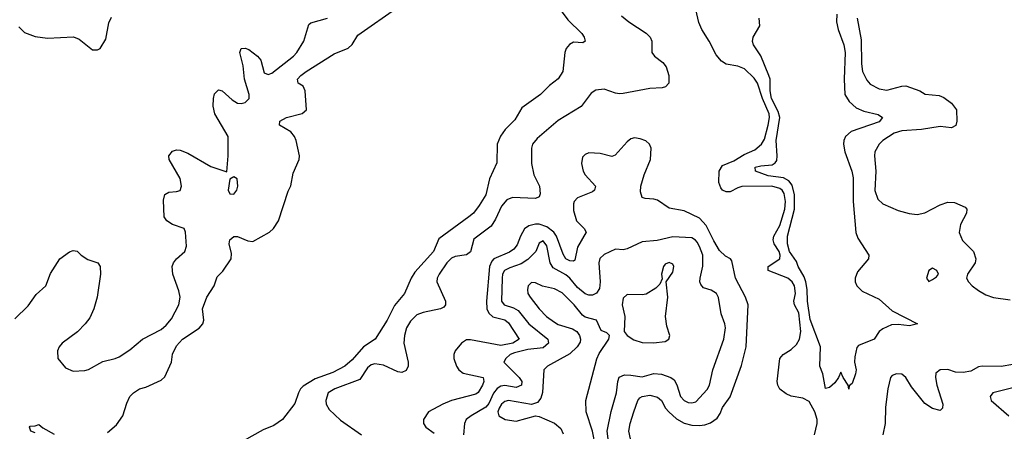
# Model space of a CAD drawing. Header units: inches. Extents: x 1694797 to 1849917, y 907313 to 1017959.
# Tile 699 of 834: x 1824009 to 1829166, y 961589 to 963741. Entities that reach past the tile are written whole.
import ezdxf

# ---------------------------------------------------------------- set-up
doc = ezdxf.new("R2010")
doc.units = ezdxf.units.IN
doc.header["$MEASUREMENT"] = 0
doc.layers.add('B8926', color=7, linetype='Continuous')

msp = doc.modelspace()

# ---------------------------------------------------------------- linework, layer by layer
at = {"layer": 'B8926', "color": 5}
for points, elevation in [([(1824470, 961583.1), (1824517.1, 961622.9), (1824549.7, 961670), (1824570, 961736), (1824585.6, 961770), (1824604.5, 961790), (1824637.2, 961810), (1824670, 961819.6), (1824750, 961856.3), (1824770, 961874.5), (1824804.8, 961950), (1824810, 961991.5), (1824830, 962036.1), (1824861.6, 962070), (1824950, 962127.7), (1824968.2, 962150), (1824973.3, 962170), (1824967.2, 962230), (1824988.6, 962290), (1825027.7, 962350), (1825044.1, 962395.9), (1825073, 962427), (1825116.3, 962490), (1825118.3, 962518.3), (1825106.3, 962570), (1825110, 962590.8), (1825130, 962607.3), (1825150, 962608), (1825204.3, 962584.3), (1825230, 962581.6), (1825317.2, 962630), (1825339, 962650), (1825364.2, 962690), (1825415.4, 962844.6), (1825430, 962873), (1825441.1, 962938.9), (1825473.6, 963010), (1825474, 963030), (1825457.4, 963110), (1825449, 963130), (1825430, 963154.2), (1825369.5, 963190), (1825372, 963210), (1825406.6, 963230), (1825489.2, 963250.8), (1825511.5, 963270), (1825504.7, 963370), (1825493.2, 963393.2), (1825467.3, 963410), (1825464.4, 963430), (1825482, 963450), (1825508.9, 963470), (1825656.3, 963563.7), (1825730, 963593.4), (1825750, 963611.7), (1825780.1, 963659.9), (1825995, 963810)], 560), ([(1826829, 963809), (1826880.9, 963740.9), (1826954, 963670), (1826965.5, 963650), (1826970.7, 963629.3), (1826958.8, 963621.2), (1826910, 963623.5), (1826888.3, 963611.7), (1826871.8, 963590), (1826864.4, 963570), (1826853.6, 963470), (1826830, 963431.8), (1826783.4, 963396.6), (1826736.4, 963350), (1826640, 963280), (1826602.5, 963217.5), (1826552.2, 963167.8), (1826526.9, 963133.1), (1826509.3, 963090), (1826508, 962992), (1826470, 962909.4), (1826450, 962825.4), (1826416.5, 962770), (1826385.3, 962730), (1826362.3, 962710), (1826204.4, 962595.6), (1826176.1, 962530), (1826078.2, 962421.8), (1826058.9, 962390), (1826025.5, 962310), (1825973, 962247), (1825933.4, 962170), (1825871.8, 962070), (1825809.2, 962030.8), (1825750, 961962), (1825712, 961930), (1825650, 961896.9), (1825556.4, 961863.6), (1825494.7, 961825.3), (1825479.6, 961810), (1825468.7, 961790), (1825450, 961734), (1825386, 961650), (1825340.9, 961619.1), (1825284.2, 961595.8), (1825181.5, 961538.5)], 560), ([(1828172.6, 961570), (1828186.3, 961630), (1828185.4, 961650), (1828173.1, 961690), (1828144.1, 961744.1), (1828110, 961762.9), (1828050, 961772.9), (1828024, 961784), (1827989.9, 961809.9), (1827979.1, 961830), (1827976.5, 961850), (1827990.5, 961969.5), (1828007.6, 961990), (1828050, 962016.8), (1828077.5, 962042.5), (1828093.9, 962070), (1828101.2, 962110), (1828090, 962207.6), (1828067.8, 962250), (1828064.2, 962270), (1828072.7, 962310), (1828067.3, 962350), (1828055.8, 962370), (1828032.1, 962390), (1827929.8, 962430), (1827929.8, 962450), (1827990.9, 962490), (1827992, 962510), (1827987, 962530), (1827959.9, 962570), (1827954.6, 962590), (1827959.3, 962610), (1827990, 962665.6), (1828016.2, 962750), (1828019.5, 962790), (1828012.3, 962832.3), (1828001.8, 962850), (1827990, 962859.5), (1827948.8, 962871.2), (1827791, 962869), (1827770, 962862.9), (1827730, 962841.5), (1827710, 962841.4), (1827690.5, 962850.5), (1827681.3, 962861.3), (1827671.2, 962890), (1827671.9, 962950), (1827690, 962979), (1827750, 963003.5), (1827802.9, 963037.1), (1827859.5, 963060.5), (1827895, 963090), (1827910, 963116.5), (1827930, 963189), (1827936.8, 963230), (1827934.8, 963250), (1827899.9, 963330), (1827873.2, 963410), (1827856.1, 963436.1), (1827804.7, 963484.7), (1827770, 963497.8), (1827708.5, 963508.5), (1827684.3, 963524.3), (1827657.3, 963557.3), (1827619.8, 963630), (1827581.8, 963690), (1827566, 963726), (1827550, 963795.1)], 580), ([(1823983.4, 962176.6), (1824054.5, 962245.5), (1824096.4, 962303.6), (1824146.6, 962350), (1824170, 962414), (1824219.3, 962490), (1824270, 962527.3), (1824290, 962534.8), (1824310, 962531), (1824330.7, 962510), (1824366.7, 962486.7), (1824419.1, 962470), (1824431.6, 962450), (1824432.6, 962410), (1824415.2, 962290), (1824397.7, 962230), (1824377, 962183), (1824352.5, 962150), (1824311.5, 962108.5), (1824232, 962050), (1824215.3, 962030), (1824208.1, 962010), (1824209.3, 961970), (1824250, 961920.3), (1824290, 961903.1), (1824350, 961907), (1824370, 961912), (1824445.5, 961954.5), (1824510, 961969.2), (1824530, 961978.2), (1824586, 962014), (1824652.7, 962070), (1824750, 962122), (1824776, 962144), (1824803.6, 962176.4), (1824842.7, 962250), (1824849.8, 962290), (1824842.8, 962322.8), (1824811.1, 962410), (1824808.2, 962450), (1824814.7, 962470), (1824829.8, 962490.2), (1824874, 962530), (1824882.9, 962557.1), (1824878, 962630), (1824870, 962649.2), (1824809.4, 962670), (1824779.5, 962690), (1824765.7, 962710), (1824763, 962797), (1824770, 962827.3), (1824790, 962840.3), (1824830, 962842.6), (1824850, 962848.7), (1824857.2, 962870), (1824850.5, 962910.5), (1824792.6, 963010), (1824789.8, 963030.2), (1824810, 963053.4), (1824830, 963060.3), (1824850, 963059.6), (1824890, 963043.2), (1825010, 962973.8), (1825094, 962946), (1825100.5, 963030), (1825101.5, 963130), (1825030.6, 963250), (1825022.2, 963290), (1825024.5, 963330), (1825030, 963354), (1825050, 963374), (1825070, 963368.7), (1825121.5, 963321.5), (1825150, 963305), (1825170, 963303.2), (1825190, 963308.7), (1825211, 963329), (1825211, 963350), (1825185.8, 963430), (1825180.5, 963500.5), (1825162.6, 963570), (1825169.5, 963590), (1825190, 963592.9), (1825210, 963585.7), (1825255.3, 963550), (1825272.7, 963530), (1825290, 963463.1), (1825310, 963454.7), (1825330, 963462.3), (1825443.5, 963550), (1825460.7, 963570), (1825497.4, 963630), (1825523.7, 963716.3), (1825534.8, 963725.2), (1825620.7, 963750)], 580), ([(1824004.4, 963704.4), (1824034.8, 963674.8), (1824090, 963653.3), (1824154.7, 963645.2), (1824291.8, 963651.8), (1824320.2, 963640.2), (1824390, 963584.4), (1824416.9, 963583.1), (1824430, 963590.8), (1824460.1, 963639.9), (1824475.4, 963724.6), (1824490, 963754.9)], 620), ([(1827161.3, 963761.3), (1827200.3, 963730), (1827290.8, 963670.8), (1827311.6, 963650), (1827320.8, 963630), (1827320.3, 963570), (1827334.6, 963550), (1827377.2, 963517.2), (1827395.2, 963495.2), (1827408.2, 963450), (1827408.9, 963410), (1827392.4, 963390), (1827374.9, 963385.1), (1827310, 963382), (1827170, 963354.9), (1827150, 963353.1), (1827130, 963357.4), (1827070, 963378), (1827026.6, 963373.4), (1827003, 963357), (1826950, 963286.8), (1826830, 963214.2), (1826719.6, 963120.4), (1826694.5, 963090), (1826689.3, 963070), (1826689.2, 962990), (1826702, 962930), (1826732.1, 962870), (1826735.2, 962830), (1826730, 962814.5), (1826710, 962806.7), (1826590, 962810.8), (1826561.2, 962798.8), (1826532.9, 962767.1), (1826501.8, 962698.2), (1826478.1, 962661.9), (1826387.2, 962592.8), (1826370, 962528.2), (1826350, 962511.4), (1826290, 962502.6), (1826270, 962494.3), (1826245.8, 962470), (1826205.5, 962410), (1826196.1, 962390), (1826193.7, 962370), (1826239.4, 962270), (1826240.2, 962250), (1826230, 962238.8), (1826212.4, 962230), (1826122.4, 962210), (1826090, 962197.4), (1826055.6, 962164.4), (1826035.1, 962130), (1826023.9, 962090), (1826020.4, 962050), (1826044.1, 961950), (1826043.2, 961930), (1826032.7, 961907.3), (1826010, 961896.5), (1825990, 961900.2), (1825915.2, 961935.2), (1825870, 961942.4), (1825850, 961936.1), (1825830, 961920.7), (1825790, 961859.8), (1825659.5, 961810), (1825624.7, 961790), (1825612.5, 961750), (1825615, 961730), (1825630, 961702.8), (1825690, 961647), (1825799.7, 961570)], 580), ([(1828288.4, 963770), (1828287.3, 963730), (1828295.9, 963690), (1828325.1, 963610), (1828332.5, 963570), (1828326.9, 963430), (1828331.6, 963350), (1828353.1, 963313.1), (1828390, 963280.7), (1828430, 963262.9), (1828506, 963246), (1828528.4, 963230), (1828510, 963208.1), (1828363.5, 963156.5), (1828334.8, 963130), (1828326.3, 963110), (1828324.3, 963090), (1828331.3, 963050), (1828367.8, 962950), (1828375.1, 962915.1), (1828374.2, 962790), (1828388.1, 962628.1), (1828399.2, 962599.2), (1828457.3, 962510), (1828454.9, 962490), (1828397.1, 962422.9), (1828384.4, 962390), (1828385, 962370), (1828394.2, 962350), (1828421.7, 962321.7), (1828510, 962279.6), (1828578.6, 962218.6), (1828711.3, 962150), (1828670, 962139.6), (1828610, 962147.6), (1828574.4, 962145.6), (1828530, 962124), (1828511.3, 962110), (1828484.7, 962070), (1828403, 962037), (1828393.7, 962026.3), (1828382.5, 961977.5), (1828382, 961950), (1828390.4, 961910), (1828386.8, 961890), (1828370, 961838), (1828352.7, 961827.3), (1828351.1, 961808.9), (1828348.7, 961830), (1828322, 961870), (1828310, 961898), (1828298, 961870), (1828278.3, 961841.7), (1828250, 961817), (1828230, 961813.2), (1828216.2, 961890), (1828199.7, 961930), (1828203.9, 962030), (1828150, 962174), (1828134.5, 962270), (1828133.9, 962330), (1828126.7, 962370), (1828117.5, 962397.5), (1828086.5, 962450), (1828077.2, 962477.2), (1828040.8, 962530), (1828031.2, 962570), (1828030.6, 962610), (1828066.7, 962750), (1828066.3, 962826.3), (1828055.8, 962875.8), (1828038, 962898), (1828010, 962914.9), (1827930, 962924.5), (1827862.2, 962950), (1827861.5, 962970), (1827890, 962977.7), (1827950, 962983.2), (1827966.4, 962993.6), (1827974.3, 963005.7), (1827976.4, 963030), (1827970.3, 963110), (1827989.7, 963230), (1827981.5, 963261.5), (1827946.5, 963330), (1827939.5, 963370), (1827939.3, 963430), (1827933.2, 963450), (1827890, 963552.7), (1827852, 963610), (1827847.9, 963627.9), (1827851, 963650), (1827885.4, 963710), (1827882, 963750)], 560), ([(1828395.3, 963750), (1828415.9, 963635.9), (1828417.7, 963510), (1828423.8, 963470), (1828445.5, 963425.5), (1828463.5, 963403.5), (1828510, 963379.1), (1828550, 963372.1), (1828630, 963394.3), (1828650, 963395.7), (1828724.4, 963370), (1828751.9, 963351.9), (1828825, 963344.9), (1828850, 963335.3), (1828890, 963304.4), (1828915.6, 963270), (1828918, 963210), (1828911.9, 963188.1), (1828890, 963176.2), (1828830, 963182.5), (1828732.9, 963167.1), (1828630, 963159.9), (1828590, 963147.9), (1828529.4, 963110), (1828510, 963089.8), (1828487.2, 963050), (1828485.5, 963030), (1828494, 962950), (1828487.5, 962847.5), (1828503, 962803), (1828530, 962778), (1828610, 962743.6), (1828667.8, 962727.8), (1828710, 962723.2), (1828749.1, 962730.9), (1828830, 962773.8), (1828870, 962787), (1828904.7, 962784.7), (1828960.4, 962760.4), (1828970.5, 962750), (1828968.2, 962730), (1828937.4, 962670), (1828929, 962629), (1828946.5, 962586.5), (1829004.9, 962530), (1829016.3, 962490), (1829013.4, 962470), (1828973.4, 962410), (1828968.4, 962390), (1828977.6, 962370), (1828997, 962350), (1829030, 962325.2), (1829070, 962303.2), (1829110, 962288.4), (1829196.5, 962276.5)], 580), ([(1827208.2, 961550), (1827198.9, 961590), (1827206, 961630), (1827225, 961690), (1827246.6, 961750), (1827256.6, 961763.4), (1827268.8, 961771.2), (1827310, 961778.2), (1827350, 961767.2), (1827370.1, 961750.1), (1827391.7, 961710), (1827409.5, 961690), (1827450, 961654.7), (1827490, 961631.2), (1827530, 961621.5), (1827570, 961618.3), (1827598, 961622), (1827627.6, 961632.4), (1827661.7, 961658.3), (1827677.7, 961682.3), (1827690, 961712.7), (1827730.8, 961769.2), (1827790, 961933.7), (1827813.3, 962030), (1827823.7, 962250), (1827809.9, 962290), (1827757.7, 962390), (1827739.7, 962479.7), (1827732.6, 962490), (1827705.6, 962505.6), (1827675.1, 962535.1), (1827644.2, 962584.2), (1827604.3, 962664.3), (1827570, 962703.4), (1827490, 962741.5), (1827410, 962755.8), (1827350, 962796.8), (1827330, 962803.4), (1827285.6, 962805.6), (1827270, 962812.3), (1827261.1, 962841.1), (1827262, 962870), (1827279, 962930), (1827313.8, 963010), (1827316.1, 963070), (1827308, 963090), (1827287.9, 963108), (1827259.1, 963119.1), (1827230, 963123.1), (1827210, 963118), (1827190, 963103.1), (1827127.6, 963032.4), (1827110, 963026.6), (1827050, 963041.5), (1826990, 963045.4), (1826970, 963037.3), (1826957.1, 963022.9), (1826951.8, 962990), (1826960.5, 962950), (1826971.2, 962930), (1827025.8, 962870), (1827020.2, 962850), (1827010, 962841.4), (1826930, 962809.8), (1826914, 962790), (1826910, 962777.6), (1826910, 962743), (1826926.3, 962690), (1826965.8, 962650), (1826975.2, 962630), (1826930, 962552.1), (1826915.9, 962484.1), (1826910, 962479.3), (1826890, 962480.2), (1826869.9, 962490), (1826854.9, 962514.9), (1826820.5, 962610), (1826807, 962630), (1826770, 962658.1), (1826730, 962672), (1826710, 962672.8), (1826676.1, 962663.9), (1826653, 962647), (1826632.5, 962610), (1826615.4, 962564.6), (1826598.1, 962541.9), (1826573.7, 962526.3), (1826493.1, 962490), (1826481.3, 962478.7), (1826469.4, 962450), (1826453.5, 962270), (1826455.4, 962230), (1826466.2, 962206.2), (1826487.3, 962187.3), (1826550, 962171.6), (1826570, 962156.8), (1826626, 962070), (1826591.8, 962050), (1826530, 962037.8), (1826370, 962067.7), (1826350, 962066.8), (1826322.5, 962050), (1826290.1, 962010), (1826283, 961990), (1826282.5, 961970), (1826296.2, 961930), (1826310, 961909.4), (1826332.5, 961892.5), (1826435.8, 961870), (1826440.9, 961850), (1826433.3, 961830), (1826410, 961791.6), (1826397.5, 961782.5), (1826271.5, 961750), (1826225, 961730), (1826150.5, 961690), (1826124.4, 961650), (1826123.7, 961630), (1826136.4, 961610), (1826179.7, 961579.7)], 620), ([(1827091.5, 961550), (1827086.1, 961590), (1827107.1, 961692.9), (1827135.2, 961790), (1827141.4, 961850), (1827148.2, 961871.8), (1827176.2, 961883.8), (1827210, 961883), (1827270, 961873.1), (1827330, 961890.5), (1827370, 961887.3), (1827420.3, 961870), (1827437.4, 961857.4), (1827451.6, 961831.6), (1827469.5, 961770), (1827489.1, 961750), (1827510, 961739.8), (1827530, 961736.8), (1827550, 961743.2), (1827610, 961807.8), (1827622.2, 961830), (1827639.1, 961910), (1827696.5, 962070), (1827706, 962130), (1827703.1, 962150), (1827683.2, 962203.2), (1827668.7, 962288.7), (1827658.9, 962310), (1827630, 962327.1), (1827590, 962338.9), (1827576.8, 962356.8), (1827572.2, 962370), (1827573.3, 962390), (1827587.1, 962452.8), (1827587.7, 962510), (1827570, 962556.1), (1827557.1, 962577.1), (1827548.8, 962588.8), (1827530, 962599.8), (1827430, 962605.6), (1827347.5, 962587.5), (1827270, 962579.8), (1827190, 962543.5), (1827170, 962538.3), (1827130, 962540.5), (1827070, 962513.5), (1827047.8, 962492.2), (1827042.6, 962470), (1827050.1, 962370.1), (1827045.1, 962334.9), (1827030, 962310.9), (1827010, 962301), (1826990, 962300.9), (1826970, 962307.6), (1826930, 962341), (1826890, 962389.9), (1826870, 962406.5), (1826803.3, 962443.3), (1826787.3, 962470), (1826770, 962558.7), (1826750, 962585.4), (1826730, 962573.3), (1826712.6, 962530), (1826670, 962486.7), (1826635, 962465), (1826575.5, 962444.5), (1826548.2, 962430), (1826538.3, 962410), (1826535.9, 962390), (1826533.4, 962270), (1826546.2, 962250), (1826595, 962235), (1826620.1, 962220.1), (1826675.9, 962150), (1826775.9, 962070), (1826778, 962050), (1826750, 962026.1), (1826670, 962017), (1826600, 962000), (1826577.9, 961990), (1826555.4, 961970), (1826544.2, 961950), (1826625.7, 961870), (1826639.1, 961850), (1826637.5, 961830), (1826610, 961818.5), (1826550, 961828.3), (1826530, 961825.2), (1826510, 961812.3), (1826491.6, 961788.5), (1826465.7, 961734.3), (1826450, 961714.2), (1826373.4, 961670), (1826347.6, 961650), (1826339.6, 961630), (1826334.2, 961570)], 640), ([(1827024.7, 961510), (1827009, 961590), (1826975.3, 961690), (1826974.5, 961750), (1827032.8, 961967.2), (1827044.8, 961995.2), (1827095.1, 962070), (1827098, 962090), (1827084, 962104), (1827055.5, 962115.5), (1827029.4, 962170), (1826970, 962185.8), (1826956.6, 962196.6), (1826912.4, 962250), (1826850, 962313.6), (1826810, 962334.1), (1826747.1, 962347.2), (1826710, 962365.1), (1826690, 962366.9), (1826673.1, 962350), (1826668.4, 962330), (1826671.4, 962310), (1826682, 962290), (1826730, 962229.2), (1826768.2, 962190), (1826810, 962159.5), (1826830, 962148), (1826904.6, 962124.6), (1826927.9, 962110), (1826941.3, 962090), (1826946.7, 962070), (1826944.7, 962055.3), (1826928.2, 962030), (1826890, 961994.6), (1826773.8, 961930), (1826754.7, 961910), (1826747.7, 961792.3), (1826738.2, 961761.8), (1826720.4, 961739.5), (1826690, 961728.9), (1826570, 961749.5), (1826550, 961745.3), (1826531.8, 961730), (1826519.7, 961710), (1826512.8, 961690), (1826518.2, 961670), (1826552.2, 961650), (1826610, 961641.6), (1826710, 961670.2), (1826730, 961666), (1826810.9, 961630.9), (1826842.6, 961602.6), (1826856.2, 961576.2)], 660), ([(1829210, 961938.6), (1829150, 961927.5), (1829050, 961929.9), (1829030, 961925.4), (1828990, 961904), (1828950, 961895.7), (1828910, 961897.6), (1828870, 961911.8), (1828830, 961910.4), (1828807.9, 961892.1), (1828805.5, 961870), (1828812.6, 961830), (1828844.2, 961730), (1828842.6, 961710), (1828830, 961697.4), (1828790, 961708.4), (1828750, 961735), (1828680.7, 961820.7), (1828650, 961870.8), (1828630, 961887.8), (1828601, 961890), (1828579.3, 961880.7), (1828569.2, 961870), (1828555.8, 961810), (1828544.6, 961715.4), (1828542.1, 961630), (1828530.1, 961569.9)], 580), ([(1829210, 961816.4), (1829106.3, 961790), (1829091.3, 961770), (1829098, 961750), (1829190.1, 961670.1)], 620), ([(1824090, 961581.2), (1824067, 961590), (1824061.2, 961610), (1824063.7, 961616.3), (1824090, 961617.3), (1824110, 961623.8), (1824130, 961607.7), (1824190, 961573.8)], 560)]:
    msp.add_lwpolyline(points, dxfattribs=dict(at, elevation=elevation))
for points, elevation in [([(1825130, 962919), (1825110, 962908), (1825101.6, 962850), (1825110, 962831), (1825130, 962828.2), (1825146, 962850), (1825152, 962870), (1825149, 962909)], 580), ([(1827410, 962472.3), (1827390, 962462.4), (1827380.3, 962450), (1827370.4, 962410.4), (1827373.7, 962386.3), (1827361.1, 962358.9), (1827341.8, 962338.2), (1827290, 962306), (1827270, 962302.4), (1827190, 962305.1), (1827170, 962285.2), (1827164.7, 962250), (1827178, 962190), (1827174.8, 962110), (1827190.8, 962090), (1827226.4, 962066.4), (1827270, 962053.7), (1827327.9, 962052.1), (1827390, 962059.1), (1827409, 962070), (1827415.1, 962090), (1827398, 962138), (1827391.5, 962190), (1827403.1, 962290), (1827395.6, 962370), (1827430, 962420.4), (1827435.8, 962450), (1827430, 962462.9)], 660), ([(1828790, 962442), (1828771.1, 962428.9), (1828758, 962390), (1828770, 962372), (1828790, 962382.8), (1828810, 962396), (1828821.2, 962410), (1828812.3, 962430)], 580)]:
    msp.add_lwpolyline(points, close=True, dxfattribs=dict(at, elevation=elevation))

doc.saveas('drawing.dxf')
